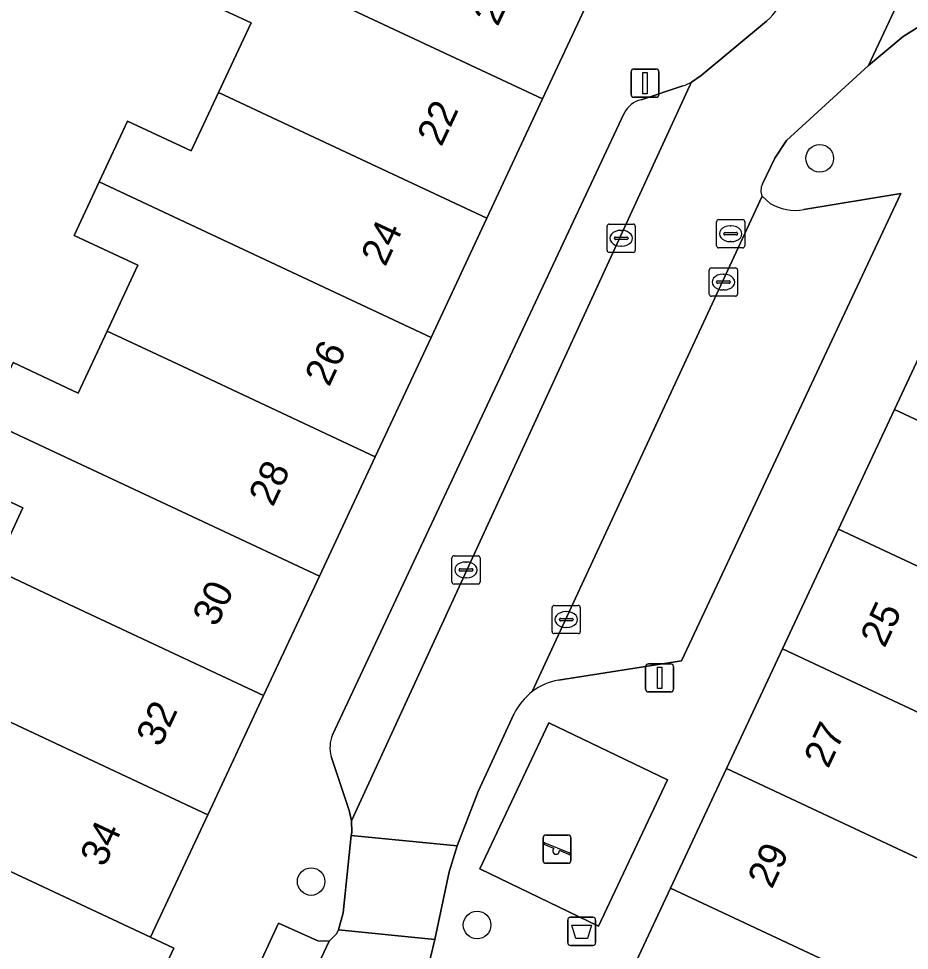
# Model space of a CAD drawing. Extents: x 159817 to 160765, y 380688 to 381638.
# Drawn here: x 160209.67 to 160241.28, y 381387.82 to 381420.86 of the extents above; entities that cross this region are included whole.
import ezdxf

# ---------------------------------------------------------------- set-up
doc = ezdxf.new("R2010")
doc.units = 0
for name, color, linetype in [('IMGEO_Afvalbak', 7, 'Continuous'), ('IMGEO_Boom', 7, 'Continuous'), ('IMGEO_Erf', 7, 'Continuous'), ('IMGEO_Kolk', 7, 'Continuous'), ('IMGEO_Lichtmast', 7, 'Continuous'), ('IMGEO_Pand', 7, 'Continuous'), ('IMGEO_Pand_nummerreeks', 7, 'Continuous'), ('IMGEO_Parkeervlak_open', 7, 'Continuous'), ('IMGEO_Rijbaan_lokaal_open', 7, 'Continuous'), ('IMGEO_Rioolput', 7, 'Continuous'), ('IMGEO_Speelvoorziening', 7, 'Continuous'), ('IMGEO_Terreindeel_open', 7, 'Continuous'), ('IMGEO_Voetpad_open', 7, 'Continuous')]:
    doc.layers.add(name, color=color, linetype=linetype)

msp = doc.modelspace()

# ---------------------------------------------------------------- linework, layer by layer
at = {"layer": 'IMGEO_Afvalbak'}
for p, q in [((160229.155, 381388.094), (160229.155, 381388.894)), ((160229.155, 381388.894), (160229.155, 381388.094)), ((160229.255, 381388.994), (160230.045, 381388.994)), ((160230.045, 381388.994), (160229.255, 381388.994)), ((160230.145, 381388.894), (160230.145, 381388.094)), ((160230.145, 381388.094), (160230.145, 381388.894)), ((160230.045, 381387.994), (160229.255, 381387.994)), ((160229.255, 381387.994), (160230.045, 381387.994))]:
    msp.add_line(p, q, dxfattribs=at)
msp.add_lwpolyline([(160229.298, 381388.708), (160230.002, 381388.708), (160229.853, 381388.238), (160229.447, 381388.238), (160229.298, 381388.708)], dxfattribs=at)
for centre, start, end in [((160229.255, 381388.894), 90, 180), ((160229.255, 381388.894), 90, 180), ((160230.045, 381388.894), 0, 90), ((160230.045, 381388.894), 360, 90), ((160229.255, 381388.094), 180, 270), ((160229.255, 381388.094), 180, 270), ((160230.045, 381388.094), 270, 0), ((160230.045, 381388.094), 270, 0)]:
    msp.add_arc(centre, 0.1, start, end, dxfattribs=at)
at = {"layer": 'IMGEO_Boom'}
for centre in [(160238.096, 381415.906), (160220.05, 381390.258), (160225.939, 381388.716)]:
    msp.add_circle(centre, 0.489, dxfattribs=at)
at = {"layer": 'IMGEO_Erf'}
for points in [[(160209.479, 381408.662), (160211.787, 381407.583), (160212.813, 381409.776), (160213.907, 381412.115), (160211.642, 381413.175), (160212.528, 381415.068), (160213.54, 381417.231), (160215.798, 381416.174), (160216.766, 381418.244), (160217.919, 381420.708), (160215.617, 381421.785)], [(160208.804, 381401.334), (160209.822, 381403.508), (160207.562, 381404.566)]]:
    msp.add_lwpolyline(points, dxfattribs=at)
at = {"layer": 'IMGEO_Kolk'}
for p, q in [((160230.626, 381413.573), (160231.478, 381413.573)), ((160230.551, 381412.647), (160230.551, 381413.499)), ((160231.039, 381413.353), (160231.064, 381413.353)), ((160231.552, 381413.499), (160231.552, 381412.647)), ((160230.81, 381413.067), (160230.81, 381413.079)), ((160231.248, 381413.03), (160230.85, 381413.03)), ((160230.853, 381413.116), (160231.251, 381413.116)), ((160231.294, 381413.079), (160231.294, 381413.067)), ((160231.478, 381412.573), (160230.626, 381412.573)), ((160231.062, 381412.793), (160231.037, 381412.793)), ((160234.178, 381411.092), (160234.178, 381411.944)), ((160234.253, 381412.018), (160235.105, 381412.018)), ((160235.179, 381411.944), (160235.179, 381411.092)), ((160234.48, 381411.561), (160234.878, 381411.561)), ((160234.666, 381411.798), (160234.691, 381411.798)), ((160234.437, 381411.512), (160234.437, 381411.524)), ((160234.875, 381411.475), (160234.477, 381411.475)), ((160234.689, 381411.238), (160234.664, 381411.238)), ((160234.921, 381411.524), (160234.921, 381411.512)), ((160235.105, 381411.018), (160234.253, 381411.018)), ((160225.045, 381400.884), (160225.045, 381401.736)), ((160225.12, 381401.81), (160225.972, 381401.81)), ((160226.046, 381401.736), (160226.046, 381400.884)), ((160225.304, 381401.304), (160225.304, 381401.316)), ((160225.347, 381401.353), (160225.745, 381401.353)), ((160225.533, 381401.59), (160225.558, 381401.59)), ((160225.788, 381401.316), (160225.788, 381401.304)), ((160225.742, 381401.267), (160225.344, 381401.267)), ((160225.556, 381401.03), (160225.531, 381401.03)), ((160225.972, 381400.81), (160225.12, 381400.81)), ((160228.6, 381399.124), (160228.6, 381399.976)), ((160228.675, 381400.05), (160229.527, 381400.05)), ((160229.601, 381399.976), (160229.601, 381399.124)), ((160229.088, 381399.83), (160229.113, 381399.83)), ((160228.859, 381399.544), (160228.859, 381399.556)), ((160229.297, 381399.507), (160228.899, 381399.507)), ((160228.902, 381399.593), (160229.3, 381399.593)), ((160229.343, 381399.556), (160229.343, 381399.544)), ((160229.527, 381399.05), (160228.675, 381399.05)), ((160229.111, 381399.27), (160229.086, 381399.27))]:
    msp.add_line(p, q, dxfattribs=at)
for points in [[(160230.626, 381413.573), (160231.478, 381413.573)], [(160230.551, 381412.647), (160230.551, 381413.499)], [(160231.552, 381413.499), (160231.552, 381412.647)], [(160231.478, 381412.573), (160230.626, 381412.573)], [(160234.178, 381411.092), (160234.178, 381411.944)], [(160234.253, 381412.018), (160235.105, 381412.018)], [(160235.179, 381411.944), (160235.179, 381411.092)], [(160235.105, 381411.018), (160234.253, 381411.018)], [(160225.045, 381400.884), (160225.045, 381401.736)], [(160225.12, 381401.81), (160225.972, 381401.81)], [(160226.046, 381401.736), (160226.046, 381400.884)], [(160225.972, 381400.81), (160225.12, 381400.81)], [(160228.6, 381399.124), (160228.6, 381399.976)], [(160228.675, 381400.05), (160229.527, 381400.05)], [(160229.601, 381399.976), (160229.601, 381399.124)], [(160229.527, 381399.05), (160228.675, 381399.05)]]:
    msp.add_lwpolyline(points, dxfattribs=at)
for centre, radius, start, end in [((160230.628, 381413.497), 0.0765, 91.552, 178.448), ((160230.628, 381413.497), 0.0765, 91.552, 178.448), ((160231.476, 381413.497), 0.0765, 1.552, 88.448), ((160231.476, 381413.497), 0.0765, 1.552, 88.448), ((160230.85, 381413.076), 0.0403, 85.8775, 175.7526), ((160230.847, 381413.066), 0.0366, 178.938, 274.7102), ((160231.251, 381413.073), 0.043, 264.8664, 352.4533), ((160231.255, 381413.078), 0.0386, 1.7309, 96.639), ((160230.628, 381412.649), 0.0765, 181.552, 268.448), ((160230.628, 381412.649), 0.0765, 181.552, 268.448), ((160231.476, 381412.649), 0.0765, 271.552, 358.448), ((160231.476, 381412.649), 0.0765, 271.552, 358.448), ((160234.255, 381411.942), 0.0765, 91.552, 178.448), ((160234.255, 381411.942), 0.0765, 91.552, 178.448), ((160235.103, 381411.942), 0.0765, 1.552, 88.448), ((160235.103, 381411.942), 0.0765, 1.552, 88.448), ((160234.477, 381411.521), 0.0403, 85.8775, 175.7526), ((160234.882, 381411.523), 0.0386, 1.7309, 96.639), ((160234.474, 381411.511), 0.0366, 178.938, 274.7102), ((160234.878, 381411.518), 0.043, 264.8664, 352.4533), ((160234.255, 381411.094), 0.0765, 181.552, 268.448), ((160234.255, 381411.094), 0.0765, 181.552, 268.448), ((160235.103, 381411.094), 0.0765, 271.552, 358.448), ((160235.103, 381411.094), 0.0765, 271.552, 358.448), ((160225.122, 381401.734), 0.0765, 91.552, 178.448), ((160225.122, 381401.734), 0.0765, 91.552, 178.448), ((160225.97, 381401.734), 0.0765, 1.552, 88.448), ((160225.97, 381401.734), 0.0765, 1.552, 88.448), ((160225.344, 381401.313), 0.0403, 85.8775, 175.7526), ((160225.341, 381401.303), 0.0366, 178.938, 274.7102), ((160225.745, 381401.31), 0.043, 264.8664, 352.4533), ((160225.749, 381401.315), 0.0386, 1.7309, 96.639), ((160225.122, 381400.886), 0.0765, 181.552, 268.448), ((160225.122, 381400.886), 0.0765, 181.552, 268.448), ((160225.97, 381400.886), 0.0765, 271.552, 358.448), ((160225.97, 381400.886), 0.0765, 271.552, 358.448), ((160228.677, 381399.974), 0.0765, 91.552, 178.448), ((160228.677, 381399.974), 0.0765, 91.552, 178.448), ((160229.525, 381399.974), 0.0765, 1.552, 88.448), ((160229.525, 381399.974), 0.0765, 1.552, 88.448), ((160228.899, 381399.553), 0.0403, 85.8775, 175.7526), ((160228.896, 381399.543), 0.0366, 178.938, 274.7102), ((160229.3, 381399.55), 0.043, 264.8664, 352.4533), ((160229.304, 381399.555), 0.0386, 1.7309, 96.639), ((160228.677, 381399.126), 0.0765, 181.552, 268.448), ((160228.677, 381399.126), 0.0765, 181.552, 268.448), ((160229.525, 381399.126), 0.0765, 271.552, 358.448), ((160229.525, 381399.126), 0.0765, 271.552, 358.448)]:
    msp.add_arc(centre, radius, start, end, dxfattribs=at)
for centre, major_axis, ratio, start_param, end_param in [((160231.038, 381413.073), (-0.387, 0.002), 0.722429, 4.712389, 7.853982), ((160231.063, 381413.073), (-0.39, 0.002), 0.717154, 1.570796, 4.712389), ((160234.665, 381411.518), (-0.387, 0.002), 0.722429, 4.712389, 7.853982), ((160234.69, 381411.518), (-0.39, 0.002), 0.717154, 1.570796, 4.712389), ((160225.532, 381401.31), (-0.387, 0.002), 0.722429, 4.712389, 7.853982), ((160225.557, 381401.31), (-0.39, 0.002), 0.717154, 1.570796, 4.712389), ((160229.087, 381399.55), (-0.387, 0.002), 0.722429, 4.712389, 7.853982), ((160229.112, 381399.55), (-0.39, 0.002), 0.717154, 1.570796, 4.712389)]:
    msp.add_ellipse(centre, major_axis=major_axis, ratio=ratio, start_param=start_param, end_param=end_param, dxfattribs=at)
at = {"layer": 'IMGEO_Lichtmast'}
for p, q in [((160231.401, 381418.172), (160231.401, 381418.972)), ((160231.401, 381418.972), (160231.401, 381418.172)), ((160231.501, 381419.072), (160232.291, 381419.072)), ((160232.291, 381419.072), (160231.501, 381419.072)), ((160232.391, 381418.972), (160232.391, 381418.172)), ((160232.391, 381418.172), (160232.391, 381418.972)), ((160232.291, 381418.072), (160231.501, 381418.072)), ((160231.501, 381418.072), (160232.291, 381418.072)), ((160232.019, 381397.981), (160232.809, 381397.981)), ((160232.809, 381397.981), (160232.019, 381397.981)), ((160231.919, 381397.081), (160231.919, 381397.881)), ((160231.919, 381397.881), (160231.919, 381397.081)), ((160232.909, 381397.881), (160232.909, 381397.081)), ((160232.909, 381397.081), (160232.909, 381397.881)), ((160232.809, 381396.981), (160232.019, 381396.981)), ((160232.019, 381396.981), (160232.809, 381396.981))]:
    msp.add_line(p, q, dxfattribs=at)
for points in [[(160231.821, 381418.947), (160231.971, 381418.947), (160231.971, 381418.197), (160231.821, 381418.197), (160231.821, 381418.947)], [(160232.339, 381397.856), (160232.489, 381397.856), (160232.489, 381397.106), (160232.339, 381397.106), (160232.339, 381397.856)]]:
    msp.add_lwpolyline(points, dxfattribs=at)
for centre, start, end in [((160231.501, 381418.972), 90, 180), ((160231.501, 381418.972), 90, 180), ((160232.291, 381418.972), 0, 90), ((160232.291, 381418.972), 360, 90), ((160231.501, 381418.172), 180, 270), ((160231.501, 381418.172), 180, 270), ((160232.291, 381418.172), 270, 0), ((160232.291, 381418.172), 270, 0), ((160232.019, 381397.881), 90, 180), ((160232.019, 381397.881), 90, 180), ((160232.809, 381397.881), 0, 90), ((160232.809, 381397.881), 360, 90), ((160232.019, 381397.081), 180, 270), ((160232.019, 381397.081), 180, 270), ((160232.809, 381397.081), 270, 0), ((160232.809, 381397.081), 270, 0)]:
    msp.add_arc(centre, 0.1, start, end, dxfattribs=at)
at = {"layer": 'IMGEO_Pand'}
for points in [[(160223.497, 381425.544), (160223.333, 381425.621), (160220.782, 381426.815), (160219.809, 381424.737), (160217.503, 381425.816), (160216.445, 381423.554), (160228.265, 381418.022), (160230.296, 381422.362)], [(160216.766, 381418.244), (160219.239, 381417.087), (160226.285, 381413.79), (160228.265, 381418.022), (160216.445, 381423.554), (160215.617, 381421.785), (160217.919, 381420.708)], [(160224.304, 381409.558), (160226.285, 381413.79), (160219.239, 381417.087), (160216.766, 381418.244), (160215.798, 381416.174), (160213.54, 381417.231), (160212.528, 381415.068)], [(160212.813, 381409.776), (160215.295, 381408.614), (160222.323, 381405.325), (160224.304, 381409.558), (160212.528, 381415.068), (160211.642, 381413.175), (160213.907, 381412.115)], [(160242.736, 381411.249), (160240.749, 381407.004), (160247.55, 381403.821), (160250.265, 381402.55), (160251.393, 381404.959), (160253.729, 381403.866), (160254.588, 381405.701)], [(160212.813, 381409.776), (160211.787, 381407.583), (160209.479, 381408.662), (160208.525, 381406.624), (160220.343, 381401.093), (160222.323, 381405.325), (160215.295, 381408.614)], [(160250.61, 381397.212), (160251.617, 381399.364), (160249.285, 381400.455), (160250.265, 381402.55), (160247.55, 381403.821), (160240.749, 381407.004), (160238.763, 381402.758), (160250.491, 381397.268)], [(160218.363, 381396.861), (160220.343, 381401.093), (160208.525, 381406.624), (160207.562, 381404.566), (160209.822, 381403.508), (160208.804, 381401.334), (160211.266, 381400.182)], [(160250.61, 381397.212), (160250.491, 381397.268), (160238.763, 381402.758), (160236.776, 381398.512), (160243.514, 381395.358), (160246.296, 381394.056), (160247.371, 381396.353), (160249.699, 381395.264)], [(160218.363, 381396.861), (160211.266, 381400.182), (160208.804, 381401.334), (160207.722, 381399.021), (160205.477, 381400.071), (160204.579, 381398.151), (160216.382, 381392.628)], [(160246.296, 381394.056), (160243.514, 381395.358), (160236.776, 381398.512), (160234.789, 381394.267), (160246.548, 381388.762), (160246.653, 381388.713), (160247.624, 381390.788), (160245.28, 381391.885)], [(160204.579, 381398.151), (160203.569, 381395.993), (160205.802, 381394.947), (160204.781, 381392.764), (160207.304, 381391.584), (160214.351, 381388.288), (160216.382, 381392.628)], [(160242.315, 381385.568), (160243.335, 381387.748), (160245.687, 381386.648), (160246.653, 381388.713), (160246.548, 381388.762), (160234.789, 381394.267), (160232.802, 381390.02), (160239.584, 381386.846)], [(160213.096, 381383.444), (160215.179, 381387.898), (160214.351, 381388.288), (160207.304, 381391.584), (160204.781, 381392.764), (160204.717, 381392.628), (160205.769, 381392.135), (160204.734, 381389.923), (160202.353, 381391.037), (160201.367, 381388.93)], [(160242.315, 381385.568), (160239.584, 381386.846), (160232.802, 381390.02), (160230.816, 381385.775), (160242.638, 381380.241), (160243.512, 381382.109), (160241.203, 381383.19)]]:
    msp.add_lwpolyline(points, close=True, dxfattribs=at)
at = {"layer": 'IMGEO_Parkeervlak_open'}
for points in [[(160242.949, 381421.345), (160256.994, 381451.287), (160257.06, 381451.999), (160256.452, 381453.562), (160256.33, 381454.336), (160239.821, 381419.196), (160241.06, 381420.23), (160241.717, 381420.641), (160242.37, 381420.869)], [(160220.765, 381394.688), (160221.395, 381392.774), (160221.48, 381392.411), (160233.49, 381418.488), (160233.547, 381418.611)], [(160233.236, 381418.474), (160231.762, 381417.982)], [(160231.156, 381417.508), (160220.813, 381395.462)], [(160236.342, 381414.309), (160236.057, 381414.564), (160227.898, 381396.995)], [(160228.826, 381397.405), (160233.189, 381398.087), (160240.971, 381414.662), (160237.532, 381414.089)]]:
    msp.add_lwpolyline(points, dxfattribs=at)
msp.add_lwpolyline([(160220.289, 381388.152), (160218.892, 381388.787), (160213.806, 381377.796), (160215.148, 381377.161), (160215.407, 381376.905), (160220.689, 381388.147)], close=True, dxfattribs=at)
for centre, radius, start, end in [((160232.76, 381419.976), 1.576, 287.5828, 299.9656), ((160231.944, 381417.125), 0.876, 101.9718, 154.0917), ((160237.227, 381415.769), 1.707, 238.7686, 280.2829), ((160229.23, 381395.235), 2.207, 100.5472, 127.1255), ((160221.84, 381395.01), 1.122, 156.2377, 196.665)]:
    msp.add_arc(centre, radius, start, end, dxfattribs=at)
at = {"layer": 'IMGEO_Rijbaan_lokaal_open'}
for points in [[(160236.062, 381415.002), (160236.498, 381415.913), (160236.919, 381416.539), (160239.821, 381419.196), (160256.33, 381454.336), (160256.522, 381455.117), (160256.641, 381455.296), (160253.492, 381456.757), (160252.97, 381456.168), (160236.848, 381421.798)], [(160236.211, 381420.776), (160233.89, 381418.843), (160233.547, 381418.611), (160233.49, 381418.488), (160221.48, 381392.411), (160221.49, 381391.998), (160221.471, 381391.895), (160225.232, 381391.529), (160225.974, 381393.449), (160227.243, 381396.192)], [(160227.898, 381396.995), (160236.057, 381414.564)], [(160220.949, 381388.406), (160220.689, 381388.147)], [(160221.021, 381388.541), (160220.949, 381388.406)], [(160224.442, 381388.208), (160221.021, 381388.541)], [(160220.689, 381388.147), (160215.407, 381376.905)], [(160224.134, 381386.932), (160224.442, 381388.208)]]:
    msp.add_lwpolyline(points, dxfattribs=at)
msp.add_lwpolyline([(160221.187, 381389.146), (160221.021, 381388.541), (160224.442, 381388.208), (160224.952, 381390.606), (160225.232, 381391.529), (160221.471, 381391.895)], close=True, dxfattribs=at)
for centre, radius, start, end in [((160234.906, 381422.299), 2.005, 310.5911, 345.5393), ((160236.499, 381414.778), 0.491, 152.8771, 205.8148), ((160229.209, 381395.257), 2.177, 127.029, 154.5633)]:
    msp.add_arc(centre, radius, start, end, dxfattribs=at)
at = {"layer": 'IMGEO_Rioolput'}
for p, q in [((160234.434, 381412.806), (160234.434, 381413.658)), ((160234.509, 381413.732), (160235.361, 381413.732)), ((160234.922, 381413.512), (160234.947, 381413.512)), ((160235.435, 381413.658), (160235.435, 381412.806)), ((160234.693, 381413.226), (160234.693, 381413.238)), ((160235.131, 381413.189), (160234.733, 381413.189)), ((160234.736, 381413.275), (160235.134, 381413.275)), ((160235.177, 381413.238), (160235.177, 381413.226)), ((160234.945, 381412.952), (160234.92, 381412.952)), ((160235.361, 381412.732), (160234.509, 381412.732))]:
    msp.add_line(p, q, dxfattribs=at)
for points in [[(160234.434, 381412.806), (160234.434, 381413.658)], [(160234.509, 381413.732), (160235.361, 381413.732)], [(160235.435, 381413.658), (160235.435, 381412.806)], [(160235.361, 381412.732), (160234.509, 381412.732)]]:
    msp.add_lwpolyline(points, dxfattribs=at)
for centre, radius, start, end in [((160234.511, 381413.656), 0.0765, 91.552, 178.448), ((160234.511, 381413.656), 0.0765, 91.552, 178.448), ((160235.359, 381413.656), 0.0765, 1.552, 88.448), ((160235.359, 381413.656), 0.0765, 1.552, 88.448), ((160234.733, 381413.235), 0.0403, 85.8775, 175.7526), ((160234.73, 381413.225), 0.0366, 178.938, 274.7102), ((160235.134, 381413.232), 0.043, 264.8664, 352.4533), ((160235.138, 381413.237), 0.0386, 1.7309, 96.639), ((160234.511, 381412.808), 0.0765, 181.552, 268.448), ((160234.511, 381412.808), 0.0765, 181.552, 268.448), ((160235.359, 381412.808), 0.0765, 271.552, 358.448), ((160235.359, 381412.808), 0.0765, 271.552, 358.448)]:
    msp.add_arc(centre, radius, start, end, dxfattribs=at)
for centre, major_axis, ratio, start_param, end_param in [((160234.921, 381413.232), (-0.387, 0.002), 0.722429, 4.712389, 7.853982), ((160234.946, 381413.232), (-0.39, 0.002), 0.717154, 1.570796, 4.712389)]:
    msp.add_ellipse(centre, major_axis=major_axis, ratio=ratio, start_param=start_param, end_param=end_param, dxfattribs=at)
at = {"layer": 'IMGEO_Speelvoorziening'}
for p, q in [((160228.278, 381391.008), (160228.278, 381391.808)), ((160228.278, 381391.808), (160228.278, 381391.008)), ((160228.378, 381391.908), (160229.168, 381391.908)), ((160229.168, 381391.908), (160228.378, 381391.908)), ((160229.268, 381391.808), (160229.268, 381391.008)), ((160229.268, 381391.008), (160229.268, 381391.808)), ((160228.661, 381391.436), (160228.322, 381391.573)), ((160228.347, 381391.633), (160229.223, 381391.28)), ((160229.199, 381391.22), (160228.859, 381391.357)), ((160229.168, 381390.908), (160228.378, 381390.908)), ((160228.378, 381390.908), (160229.168, 381390.908))]:
    msp.add_line(p, q, dxfattribs=at)
for centre, radius, start, end in [((160228.378, 381391.808), 0.1, 90, 180), ((160228.378, 381391.808), 0.1, 90, 180), ((160229.168, 381391.808), 0.1, 0, 90), ((160229.168, 381391.808), 0.1, 360, 90), ((160228.335, 381391.603), 0.0327, 68.078, 248.078), ((160228.74, 381391.346), 0.12, 130.9928, 5.1632), ((160229.211, 381391.25), 0.0327, 248.078, 68.078), ((160228.378, 381391.008), 0.1, 180, 270), ((160228.378, 381391.008), 0.1, 180, 270), ((160229.168, 381391.008), 0.1, 270, 0), ((160229.168, 381391.008), 0.1, 270, 0)]:
    msp.add_arc(centre, radius, start, end, dxfattribs=at)
at = {"layer": 'IMGEO_Terreindeel_open'}
msp.add_lwpolyline([(160226.039, 381390.707), (160230.241, 381388.675), (160232.691, 381393.864), (160228.481, 381395.888)], close=True, dxfattribs=at)
at = {"layer": 'IMGEO_Voetpad_open'}
for points in [[(160230.296, 381422.362), (160228.265, 381418.022), (160226.285, 381413.79), (160224.304, 381409.558), (160222.323, 381405.325), (160220.343, 381401.093), (160218.363, 381396.861), (160216.382, 381392.628), (160214.351, 381388.288), (160215.179, 381387.898), (160213.096, 381383.444)], [(160225.791, 381377.397), (160227.869, 381381.844), (160228.778, 381381.421), (160230.816, 381385.775), (160232.802, 381390.02), (160234.789, 381394.267), (160236.776, 381398.512), (160238.763, 381402.758), (160240.749, 381407.004), (160242.736, 381411.249), (160244.774, 381415.604), (160242.092, 381416.859), (160244.164, 381421.287)], [(160242.37, 381420.869), (160241.717, 381420.641), (160241.06, 381420.23), (160239.821, 381419.196), (160236.919, 381416.539), (160236.498, 381415.913), (160236.062, 381415.002)], [(160233.547, 381418.611), (160233.89, 381418.843), (160236.211, 381420.776)], [(160231.762, 381417.982), (160233.236, 381418.474)], [(160220.813, 381395.462), (160231.156, 381417.508)], [(160237.532, 381414.089), (160240.971, 381414.662), (160233.189, 381398.087), (160228.826, 381397.405)], [(160236.057, 381414.564), (160236.342, 381414.309)], [(160227.243, 381396.192), (160225.974, 381393.449), (160225.232, 381391.529), (160224.952, 381390.606), (160224.442, 381388.208), (160224.134, 381386.932)], [(160211.032, 381364.48), (160211.979, 381369.41), (160211.952, 381369.689), (160211.724, 381369.947), (160210.405, 381370.544), (160212.728, 381375.521), (160214.084, 381374.875), (160214.463, 381374.849), (160214.768, 381375.103), (160215.403, 381376.51), (160215.407, 381376.905), (160215.148, 381377.161), (160213.806, 381377.796), (160218.892, 381388.787), (160220.289, 381388.152), (160220.689, 381388.147), (160220.949, 381388.406), (160221.021, 381388.541), (160221.187, 381389.146), (160221.471, 381391.895), (160221.49, 381391.998), (160221.48, 381392.411), (160221.395, 381392.774), (160220.765, 381394.688)]]:
    msp.add_lwpolyline(points, dxfattribs=at)
msp.add_lwpolyline([(160226.039, 381390.707), (160228.481, 381395.888), (160232.691, 381393.864), (160230.241, 381388.675)], close=True, dxfattribs=at)
for centre, radius, start, end in [((160234.906, 381422.299), 2.005, 310.5911, 345.5393), ((160232.76, 381419.976), 1.576, 287.5828, 299.9656), ((160231.944, 381417.125), 0.876, 101.9718, 154.0917), ((160236.499, 381414.778), 0.491, 152.8771, 205.8148), ((160237.227, 381415.769), 1.707, 238.7686, 280.2829), ((160229.23, 381395.235), 2.207, 100.5472, 127.1255), ((160229.209, 381395.257), 2.177, 127.029, 154.5633), ((160221.84, 381395.01), 1.122, 156.2377, 196.665)]:
    msp.add_arc(centre, radius, start, end, dxfattribs=at)

# ---------------------------------------------------------------- texts
at = {"layer": 'IMGEO_Pand_nummerreeks'}
for s, rotation, p in [('20', 64.9218, (160226.668, 381420.554)), ('22', 64.9226, (160224.672, 381416.29)), ('24', 64.9226, (160222.68, 381412.033)), ('26', 64.9226, (160220.687, 381407.774)), ('28', 64.9226, (160218.695, 381403.517)), ('30', 64.9226, (160216.701, 381399.258)), ('25', 64.9226, (160240.396, 381398.51)), ('32', 64.9226, (160214.706, 381394.992)), ('27', 64.9226, (160238.396, 381394.237)), ('34', 64.9226, (160212.714, 381390.736)), ('29', 64.9226, (160236.397, 381389.964))]:
    msp.add_text(s, height=1, rotation=rotation, dxfattribs=at).set_placement(p)

doc.saveas('drawing.dxf')
